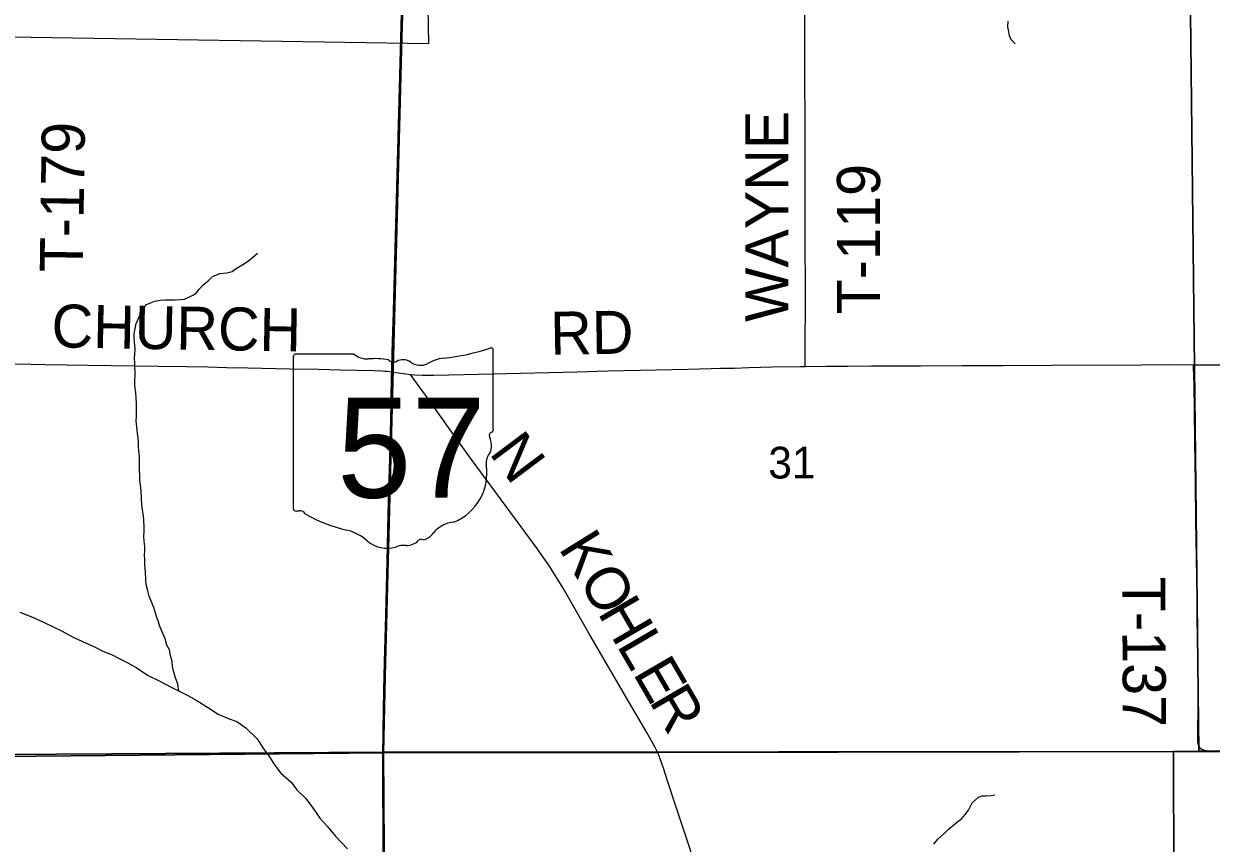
# Model space of a CAD drawing. Extents: x 1985906 to 2360102, y 891258 to 1222054.
# Drawn here: x 2169398 to 2177669, y 1025482 to 1031192 of the extents above; entities that cross this region are included whole.
import ezdxf

# ---------------------------------------------------------------- set-up
doc = ezdxf.new("R2010")
doc.units = 0
for name, color, linetype in [('GM_X_Corporation', 7, 'Continuous'), ('GM_X_County_Road', 7, 'Continuous'), ('GM_X_County_Road_Text', 7, 'Continuous'), ('GM_X_Major_River', 7, 'Continuous'), ('GM_X_Minor_River', 7, 'Continuous'), ('GM_X_Section', 7, 'Continuous'), ('GM_X_Section_Text', 7, 'Continuous'), ('GM_X_State_Location', 7, 'Continuous'), ('GM_X_State_Route', 7, 'Continuous'), ('GM_X_State_Shield', 7, 'Continuous'), ('GM_X_Township', 7, 'Continuous'), ('GM_X_Township_Road', 7, 'Continuous'), ('GM_X_Township_Road_Text', 7, 'Continuous')]:
    doc.layers.add(name, color=color, linetype=linetype)

msp = doc.modelspace()

# ---------------------------------------------------------------- linework, layer by layer
at = {"layer": 'GM_X_Corporation'}
msp.add_lwpolyline([(2174972.7, 1042563.8), (2174838.6, 1042338.3), (2174801.5, 1042246.4), (2174836.7, 1040746.3), (2175187.8, 1040554.4), (2175226.7, 1039604.9), (2174827, 1039588.5), (2174939.6, 1036839.9), (2174852.2, 1034119.8), (2174838.3, 1033290.2), (2174824.5, 1032464.3), (2174797, 1031579), (2174515.8, 1031579.8), (2174515.3, 1031426.8), (2172211.2, 1031433.9), (2172216.5, 1031051.3), (2169302.8, 1031097.8)], dxfattribs=at)
at = {"layer": 'GM_X_County_Road'}
for points in [[(2169278.8, 1028822.2), (2169449.7, 1028819), (2169548.1, 1028817.5), (2169843.3, 1028813.1), (2170007.4, 1028810.3), (2170171.4, 1028808.8), (2170335.5, 1028806.1), (2170532.3, 1028803), (2170679.9, 1028800.5), (2170810.9, 1028797.5), (2170958.6, 1028793.8), (2171253.9, 1028788.2), (2171450.8, 1028784.2), (2171598.3, 1028781.3), (2171837.4, 1028774.7), (2171892.5, 1028773), (2171913.4, 1028771.3), (2171929.4, 1028770.2), (2171960.6, 1028766.2)], [(2171960.6, 1028766.2), (2171974.3, 1028764.4), (2172042.2, 1028754.1), (2172092.4, 1028746.8)], [(2172092.4, 1028746.8), (2172122.1, 1028744.4), (2172174.6, 1028742.1), (2172251.9, 1028742.8), (2172464.9, 1028747), (2172858.5, 1028756.9), (2173055.2, 1028761.9), (2173252, 1028766.7), (2173465.1, 1028772.8), (2173579.9, 1028775.6), (2173694.7, 1028777.7), (2174022.7, 1028785.3), (2174104.7, 1028787.7), (2174185.4, 1028789.5), (2174251.7, 1028791.1), (2174349.5, 1028792.8), (2174447.7, 1028795.6), (2174611.6, 1028800.7), (2174808.4, 1028803.7), (2174841, 1028804.1)], [(2174841, 1028804.1), (2174988.9, 1028805.9), (2175136.5, 1028806.7), (2175300.7, 1028808.3), (2175645.2, 1028809.2), (2175937.2, 1028810.6), (2176051.9, 1028810), (2176219.5, 1028810.8), (2176564, 1028812.4), (2177187.6, 1028815.2), (2177368.1, 1028816.9), (2177545.8, 1028815.8)], [(2177545.8, 1028815.8), (2177548.6, 1028815.7), (2177811.2, 1028815.3), (2178057.3, 1028814.9), (2178286.9, 1028816.6), (2178385.3, 1028816.5), (2178598.6, 1028815.7), (2178877.6, 1028815.7), (2179074.5, 1028816.1), (2179255, 1028815.7), (2179451.8, 1028815), (2179698, 1028815.8), (2179845.6, 1028814.5), (2180042.6, 1028812.2), (2180288.7, 1028813.8), (2180469.1, 1028813.3), (2180651, 1028813.8), (2180853, 1028816.1), (2180910.3, 1028816.7)]]:
    msp.add_lwpolyline(points, dxfattribs=at)
at = {"layer": 'GM_X_Major_River'}
msp.add_lwpolyline([(2169369.5, 1027092.7), (2169469.9, 1027051.3), (2169540.3, 1027019.8), (2169598.5, 1026992.1), (2169664.9, 1026958.5), (2169737.2, 1026921), (2169807.5, 1026887.4), (2169889.9, 1026849.9), (2169948.2, 1026820.3), (2170008.4, 1026796.7), (2170062.7, 1026769), (2170127, 1026737.4), (2170187.3, 1026701.8), (2170259.8, 1026652.2), (2170346.2, 1026610.8), (2170424.6, 1026569.3), (2170541.1, 1026510), (2170603.4, 1026476.4), (2170683.9, 1026424.8), (2170752.3, 1026381.3), (2170828.6, 1026347.7), (2170882.8, 1026330.1), (2170945.2, 1026286.5), (2171023.9, 1026208.9), (2171062.3, 1026147), (2171108.9, 1026083.2), (2171145.3, 1026027.4), (2171187.7, 1025969.5), (2171260.3, 1025907.9), (2171300.7, 1025854.1), (2171359.2, 1025796.4), (2171403.6, 1025738.6), (2171460.3, 1025656.9), (2171510.8, 1025601.1), (2171567.3, 1025533.4), (2171652.1, 1025441.8)], dxfattribs=at)
at = {"layer": 'GM_X_Minor_River'}
for points in [[(2176251.5, 1031209.2), (2176249.7, 1031171), (2176253.9, 1031147), (2176262.1, 1031110.9), (2176270.3, 1031086.9), (2176302.6, 1031051)], [(2170481.8, 1026540.2), (2170476.6, 1026550.7), (2170472.3, 1026578.8), (2170466.1, 1026604.8), (2170455.8, 1026634.9), (2170439.3, 1026688.9), (2170435, 1026715), (2170430.7, 1026749.1), (2170420.3, 1026789.2), (2170412, 1026829.3), (2170395.6, 1026861.3), (2170383.2, 1026905.3), (2170360.7, 1026959.3), (2170344.3, 1026999.4), (2170336, 1027025.4), (2170323.7, 1027055.4), (2170303.1, 1027123.5), (2170284.6, 1027167.5), (2170270.3, 1027203.5), (2170261.9, 1027239.6), (2170251.5, 1027285.7), (2170249.2, 1027317.8), (2170244.8, 1027372), (2170242.3, 1027424.2), (2170242, 1027460.3), (2170239.8, 1027488.4), (2170241.5, 1027520.5), (2170241.3, 1027548.6), (2170236.9, 1027586.8), (2170234.6, 1027620.9), (2170236.4, 1027653), (2170236.1, 1027683.1), (2170233.7, 1027733.3), (2170231.4, 1027761.4), (2170220.7, 1027837.6), (2170218.3, 1027885.8), (2170215.9, 1027931.9), (2170211.5, 1027980.1), (2170207.3, 1028008.1), (2170207, 1028040.2), (2170204.6, 1028088.4), (2170203.8, 1028180.8), (2170199.5, 1028212.9), (2170197.2, 1028247), (2170197, 1028277.1), (2170194.7, 1028303.2), (2170190.4, 1028337.3), (2170186, 1028383.4), (2170181.7, 1028425.5), (2170183.4, 1028455.7), (2170182.6, 1028548), (2170180.3, 1028582.1), (2170178, 1028624.3), (2170173.7, 1028650.3), (2170171.5, 1028676.4), (2170171.2, 1028708.5), (2170173, 1028740.7), (2170172.2, 1028829), (2170169.9, 1028861.1), (2170171.7, 1028887.2), (2170173.4, 1028923.4), (2170169, 1028975.5), (2170166.7, 1029003.6), (2170166.5, 1029029.7), (2170172.3, 1029055.9), (2170181.9, 1029104.2), (2170195.7, 1029134.4), (2170215.5, 1029176.7), (2170227.3, 1029202.9), (2170253.1, 1029235.2), (2170311.1, 1029259.8), (2170347.2, 1029266.1), (2170381.3, 1029268.4), (2170419.5, 1029268.7), (2170451.6, 1029267), (2170489.7, 1029271.3), (2170517.8, 1029273.5), (2170543.8, 1029283.8), (2170575.8, 1029300.1), (2170601.8, 1029316.4), (2170619.6, 1029342.6), (2170647.5, 1029373), (2170683.4, 1029399.4), (2170713.2, 1029429.7), (2170763.2, 1029452.2), (2170813.4, 1029456.6), (2170849.4, 1029464.9), (2170885.4, 1029491.3), (2170923.3, 1029513.7), (2170957.3, 1029534.1), (2170989.2, 1029560.4), (2171025, 1029592.9)], [(2175735.7, 1025475.2), (2175765.5, 1025509.6), (2175805.3, 1025548), (2175837.2, 1025578.4), (2175877.1, 1025608.8), (2175903, 1025633.2), (2175930.9, 1025653.5), (2175954.8, 1025681.8), (2175978.6, 1025712.1), (2176004.3, 1025762.5), (2176048.1, 1025803), (2176074.1, 1025811.2), (2176102.2, 1025811.4)], [(2176102.2, 1025811.4), (2176136.4, 1025813.7), (2176162.4, 1025818)]]:
    msp.add_lwpolyline(points, dxfattribs=at)
at = {"layer": 'GM_X_Section'}
for points in [[(2166567, 1031550.9), (2169344.4, 1031347.9), (2172036.8, 1031272.4), (2171901.9, 1026116), (2166590.6, 1026083.6)], [(2177522.8, 1031473.8), (2177583.1, 1026122.8), (2177404.9, 1026121.2), (2171901.9, 1026116), (2172036.8, 1031272.4), (2172043.3, 1031460.5)], [(2177522.8, 1031473.8), (2182946.3, 1031482.8), (2182966.6, 1026123.5), (2182838.6, 1026122.3), (2177583.1, 1026122.8)], [(2166590.6, 1026083.6), (2171901.9, 1026116), (2171939.8, 1020863), (2171943.9, 1020590.8), (2166528.3, 1020607.7), (2166520.6, 1026083.1)], [(2171901.9, 1026116), (2177404.9, 1026121.2), (2177420.1, 1020896), (2171939.8, 1020863)], [(2177583.1, 1026122.8), (2182838.6, 1026122.3), (2182857, 1020741), (2177420.1, 1020896), (2177404.9, 1026121.2)]]:
    msp.add_lwpolyline(points, close=True, dxfattribs=at)
at = {"layer": 'GM_X_State_Route'}
for points in [[(2172032.7, 1031093.9), (2172033.5, 1031119.2), (2172039.8, 1031294.9), (2172044.6, 1031459), (2172047, 1031564), (2172051.8, 1031747.9), (2172054.8, 1031950.6)], [(2172012.4, 1030407.7), (2172019.9, 1030668.2), (2172032.7, 1031093.9)], [(2171906.6, 1026545.8), (2171910.6, 1026743.3), (2171919.1, 1027071.6), (2171929.4, 1027448.9), (2171937.1, 1027777.1), (2171953.6, 1028400.4), (2171960.2, 1028742.3), (2171960.6, 1028766.2), (2171964.1, 1028898.6), (2171969.7, 1029050.2), (2171975.2, 1029241.2), (2171982.2, 1029457.2), (2171991.2, 1029755.8), (2171998.3, 1029946), (2172008.7, 1030277.5), (2172012.4, 1030407.7)], [(2171898.4, 1026018.2), (2171898.1, 1026070.3), (2171898.5, 1026097.4), (2171903.9, 1026415.1), (2171906.6, 1026545.8)], [(2171914.7, 1024222.4), (2171913.9, 1024313.8), (2171908.6, 1024822.6), (2171902, 1025429.9), (2171898.4, 1026018.2)]]:
    msp.add_lwpolyline(points, dxfattribs=at)
at = {"layer": 'GM_X_State_Shield'}
for p, q in [((2171275.4, 1028871.7), (2171275.4, 1027815.1)), ((2171696.8, 1028889.9), (2171289.1, 1028889.9)), ((2172667.6, 1028363.3), (2172667.6, 1028916.1)), ((2172667.5, 1028363.5), (2172667.6, 1028363.3))]:
    msp.add_line(p, q, dxfattribs=at)
for centre, radius, start, end in [((2172171.7, 1030330.4), 1476.4, 275.84447, 288.90645), ((2172652.2, 1028918.4), 15.5, 351.86209, 97.738), ((2171291.4, 1028874), 16.1, 98.1301, 188.1301), ((2171793.9, 1029012.6), 156.4, 231.61951, 271.11188), ((2171845.8, 1028296.7), 561.6, 80.48669, 94.98827), ((2171973.3, 1028879.4), 45.1, 219.79206, 297.10237), ((2172039.6, 1028757.3), 93.8, 54.46668, 119.14113), ((2172360, 1028567.2), 297, 97.34618, 120.76885), ((2172160.7, 1028924.8), 112.9, 233.85621, 294.82819), ((2172664, 1028322.8), 24, 107.94398, 210.33697), ((2172651.1, 1028361.2), 16.6, 289.60381, 7.73413), ((2172511.4, 1028252.9), 144, 340.03296, 23.64957), ((2172723.1, 1028132), 104.8, 136.8065, 186.92959), ((2172254.4, 1028061.7), 369.3, 292.30889, 8.98584), ((2171291.5, 1027812.8), 16.3, 171.95839, 258.30661), ((2171294, 1027920.9), 124.2, 267.33899, 280.60386), ((2171319.4, 1027754.1), 44.8, 29.74838, 93.27175), ((2171884.7, 1028703.5), 1066.1, 240.41292, 257.1985), ((2172410.1, 1027518.4), 202.2, 94.40312, 142.57675), ((2171566.8, 1027340.4), 333.6, 47.18416, 75.83597), ((2172167.4, 1027567.4), 31.8, 65.75173, 132.64842), ((2172153.9, 1027712.7), 119.3, 282.87319, 323.27711), ((2171927.6, 1027748.9), 211.7, 230.70037, 286.29184), ((2172049.9, 1027383.6), 173.9, 85.69512, 111.20995), ((2172065.4, 1027669.7), 112.8, 268.77702, 315.54927)]:
    msp.add_arc(centre, radius, start, end, dxfattribs=at)
at = {"layer": 'GM_X_Township'}
for points in [[(2172244.7, 1043632.2), (2172198.6, 1040277.1), (2172181.7, 1038940.4), (2172178, 1038828), (2172170.1, 1038184), (2172164.6, 1037739.7), (2172156, 1037445.7), (2172156.5, 1037153.7), (2172147.8, 1036845.3), (2172142.4, 1036612.2), (2172132.7, 1036184.1), (2172115, 1035874.6), (2172109.1, 1035577.8), (2172111.6, 1035151.3), (2172108.9, 1034769.5), (2172089, 1034162.4), (2172073.1, 1033331.3), (2172063, 1032800.2), (2172062, 1032751.4), (2172046.9, 1031957.4), (2171960.9, 1028759.3), (2171903.6, 1026111.4), (2169241.5, 1026086.3)], [(2180901.6, 1026116.5), (2177595.5, 1026120.2), (2173808.9, 1026114.5), (2171903.6, 1026111.4), (2171960.9, 1028759.3), (2172046.9, 1031957.4)], [(2140957.9, 1024059.1), (2140910.9, 1025638.8), (2143313.3, 1025685.1), (2145426, 1025727.4), (2145513.6, 1025726), (2150061, 1025858.4), (2155632.5, 1025983.3), (2155969.8, 1025985.8), (2158641.5, 1026034.5), (2161318.6, 1026069.6), (2167592.6, 1026088.1), (2169241.5, 1026086.3), (2171903.6, 1026111.4), (2171946, 1020163.9)], [(2177799.9, 994032), (2174813.9, 994019.4), (2172149.7, 993984.9), (2172123.2, 995676.9), (2172090.4, 999358.1), (2172068.5, 1004681), (2172011.5, 1014316.1), (2171951.8, 1019539.4), (2171946, 1020163.9), (2171903.6, 1026111.4), (2173808.9, 1026114.5), (2177595.5, 1026120.2), (2180901.6, 1026116.5)]]:
    msp.add_lwpolyline(points, dxfattribs=at)
at = {"layer": 'GM_X_Township_Road'}
for points in [[(2174841, 1028804.1), (2174841, 1028821.5), (2174841, 1028886.9), (2174841.1, 1029029.7), (2174842.8, 1029164.8), (2174842, 1029278.9), (2174842, 1029393.9), (2174841.2, 1029630.9), (2174841.3, 1029755.5), (2174841.3, 1029867.9), (2174841.3, 1029967.2), (2174841.4, 1030051.7), (2174840.5, 1030206.8), (2174839.7, 1030293.9), (2174839.7, 1030365.4), (2174839.7, 1030503), (2174839.8, 1030591), (2174838.9, 1030736.5), (2174839, 1030812.3), (2174839, 1030999.6), (2174838.2, 1031162.6), (2174839.1, 1031316.8), (2174841.3, 1031469.4)], [(2177592.7, 1026145.3), (2177585.3, 1026155.8), (2177580, 1026167.7), (2177577.7, 1026175.2), (2177575.5, 1026191.3), (2177575.3, 1026240.3), (2177577.9, 1026436.8), (2177576.9, 1026600.5), (2177574.7, 1026764.2), (2177573.3, 1026911.6), (2177571.8, 1027058.9), (2177570, 1027173.5), (2177568.4, 1027337.2), (2177562.7, 1027729.9), (2177558.6, 1027991.7), (2177556.7, 1028137), (2177554.5, 1028283.6), (2177551.9, 1028496.5), (2177549.5, 1028676.6), (2177546.1, 1028802.3), (2177545.8, 1028815.8)], [(2173815.9, 1026107.8), (2173793, 1026153.6), (2173738.1, 1026252.3), (2173572.3, 1026535), (2173334, 1026945.9), (2173154, 1027258), (2173059.7, 1027411.3), (2172966.3, 1027545.6), (2172509.9, 1028165.6), (2172355.6, 1028377.4), (2172214.3, 1028578.5), (2172113.8, 1028716.2), (2172092.4, 1028746.8)], [(2177592.7, 1026145.3), (2177602.9, 1026137.3), (2177613.9, 1026132.5), (2177622.1, 1026129.7), (2177638.9, 1026126.8), (2177655.5, 1026125.4), (2177712, 1026126.1), (2177814.5, 1026128.7), (2177947.4, 1026129.5), (2178097.6, 1026129.5), (2178270.4, 1026130.3), (2178405.8, 1026130.2), (2178553.5, 1026129.3), (2178644, 1026128.4)], [(2173855, 1025998.4), (2173831.3, 1026069.3), (2173815.9, 1026107.8)], [(2174767, 1022604.1), (2174774.2, 1022688.6), (2174798.8, 1022933.3), (2174804.3, 1023031.1), (2174802.4, 1023112.6), (2174796.6, 1023160.9), (2174782.2, 1023224.3), (2174744, 1023349.6), (2174687.2, 1023520.9), (2174550.3, 1023924.8), (2174468.1, 1024174.1), (2174389.9, 1024407.1), (2174300.8, 1024670.9), (2174221.4, 1024903.2), (2174121.2, 1025198.3), (2174067.8, 1025353.4), (2174017.3, 1025509.4), (2173948.8, 1025711), (2173877.9, 1025929.5), (2173855, 1025998.4)]]:
    msp.add_lwpolyline(points, dxfattribs=at)

# ---------------------------------------------------------------- texts
at = {"layer": 'GM_X_County_Road_Text'}
for s, rotation, p in [('CHURCH', 359.01483, (2169589.4, 1028937.4)), ('RD', 0.97543, (2173067.2, 1028884.6))]:
    msp.add_text(s, height=300, rotation=rotation, dxfattribs=at).set_placement(p)
at = {"layer": 'GM_X_Section_Text'}
msp.add_text('31', height=221, rotation=0.00001, dxfattribs=at).set_placement((2174583.8, 1028023.2))
at = {"layer": 'GM_X_State_Location'}
for s in ['s', 'r']:
    msp.add_text(s, height=1, dxfattribs=at).set_placement((2171955.8, 1028273.1))
msp.add_text('57', height=1, rotation=0.00001, dxfattribs=at).set_placement((2171704, 1028200.4))
at = {"layer": 'GM_X_State_Shield'}
msp.add_text('57', height=696.1, dxfattribs=at).set_placement((2171580.2, 1027889.6))
at = {"layer": 'GM_X_Township_Road_Text'}
for s, rotation, p in [('WAYNE', 90, (2174723.2, 1029114.1)), ('T-179', 89.16872, (2169809.1, 1029457.6)), ('T-119', 90, (2175361.9, 1029166.9)), ('N', 306.86918, (2172634.4, 1028199.3)), ('K', 301.87932, (2173118.3, 1027537.7)), ('O', 300.60204, (2173256.8, 1027315.1)), ('T-137', 270.27824, (2177048.6, 1027338.1)), ('H', 300.19627, (2173390.9, 1027088.3)), ('L', 300.19459, (2173523.7, 1026860.1)), ('E', 300.18981, (2173636.6, 1026666.2)), ('R', 300.19491, (2173749.4, 1026472.2))]:
    msp.add_text(s, height=300, rotation=rotation, dxfattribs=at).set_placement(p)

doc.saveas('drawing.dxf')
